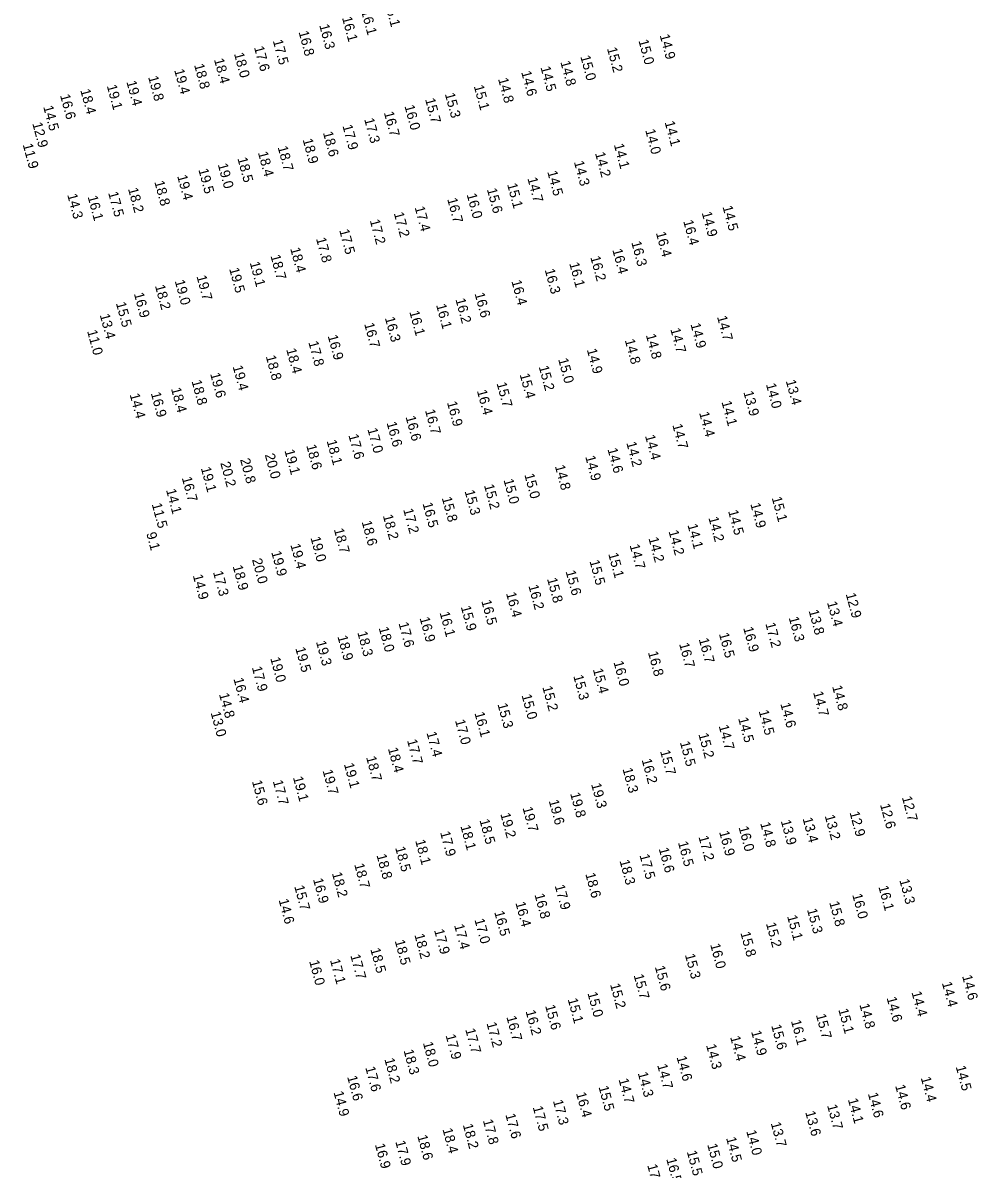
# Model space of a CAD drawing. Extents: x 1023796 to 1112670, y 656573 to 837340.
# Drawn here: x 1033458 to 1033939, y 799581 to 800159 of the extents above; entities that cross this region are included whole.
import ezdxf

# ---------------------------------------------------------------- set-up
doc = ezdxf.new("R2010")
doc.units = 0
doc.layers.add('V-TOPO-SOUN', color=7, linetype='Continuous')

msp = doc.modelspace()

# ---------------------------------------------------------------- texts
at = {"layer": 'V-TOPO-SOUN'}
for s, p in [('16.1 ', (1033627.89, 800164.53)), ('16.1 ', (1033639.71, 800168.65)), ('16.1 ', (1033618.26, 800161.15)), ('16.8 ', (1033596.39, 800153.95)), ('16.3 ', (1033606.79, 800157.35)), ('14.9 ', (1033778.33, 800152.29)), ('17.6 ', (1033573.92, 800146.26)), ('17.5 ', (1033583.4, 800149.57)), ('15.0 ', (1033767.63, 800149.62)), ('18.0 ', (1033563.84, 800143.02)), ('15.0 ', (1033738.35, 800141.61)), ('15.2 ', (1033751.77, 800145.69)), ('19.4 ', (1033533.72, 800134.74)), ('18.8 ', (1033543.74, 800137.37)), ('18.4 ', (1033553.76, 800140.1)), ('14.5 ', (1033718.28, 800136.13)), ('14.8 ', (1033728.28, 800138.86)), ('19.4 ', (1033509.63, 800128.87)), ('19.8 ', (1033520.58, 800131.28)), ('14.8 ', (1033696.9, 800130.29)), ('14.6 ', (1033708.55, 800133.76)), ('18.4 ', (1033486.4, 800124.66)), ('19.1 ', (1033499.76, 800126.85)), ('15.1 ', (1033684.67, 800126.7)), ('16.6 ', (1033476.2, 800122.06)), ('15.7 ', (1033660.13, 800120.05)), ('15.3 ', (1033670.09, 800122.75)), ('14.5 ', (1033467.71, 800116.31)), ('16.7 ', (1033639.36, 800113.35)), ('16.0 ', (1033649.74, 800116.65)), ('12.9 ', (1033462.22, 800107.86)), ('17.9 ', (1033618.49, 800106.7)), ('17.3 ', (1033629.44, 800110.01)), ('14.1 ', (1033780.83, 800108.54)), ('18.6 ', (1033608.65, 800103.26)), ('14.0 ', (1033771.04, 800104.48)), ('11.9 ', (1033457.4, 800097.21)), ('18.7 ', (1033585.84, 800095.96)), ('18.9 ', (1033598.45, 800099.72)), ('14.1 ', (1033755.24, 800097.18)), ('18.5 ', (1033565.57, 800090.28)), ('18.4 ', (1033575.91, 800093.2)), ('14.3 ', (1033735.12, 800088.49)), ('14.2 ', (1033745.76, 800092.9)), ('19.5 ', (1033545.9, 800084.6)), ('19.0 ', (1033555.67, 800087.21)), ('14.5 ', (1033721.7, 800083.51)), ('18.8 ', (1033523.71, 800078.47)), ('19.4 ', (1033535.21, 800081.4)), ('15.1 ', (1033701.45, 800077.21)), ('14.7 ', (1033711.68, 800080.21)), ('14.3 ', (1033479.82, 800071.93)), ('16.1 ', (1033490.1, 800070.98)), ('17.5 ', (1033500.44, 800072.96)), ('18.2 ', (1033510.45, 800074.95)), ('16.0 ', (1033681.08, 800072.09)), ('15.6 ', (1033691.26, 800074.71)), ('17.4 ', (1033654.87, 800065.6)), ('16.7 ', (1033671.27, 800069.8)), ('14.5 ', (1033809.99, 800065.91)), ('17.2 ', (1033644.36, 800062.65)), ('14.9 ', (1033799.51, 800062.89)), ('17.5 ', (1033616.87, 800054.06)), ('17.2 ', (1033632.27, 800059.03)), ('16.4 ', (1033790.19, 800058.67)), ('17.8 ', (1033605.17, 800049.87)), ('16.3 ', (1033764.01, 800048.01)), ('16.4 ', (1033776.41, 800052.75)), ('18.4 ', (1033592.16, 800044.84)), ('16.4 ', (1033754.46, 800044.21)), ('19.1 ', (1033571.78, 800037.72)), ('18.7 ', (1033582.23, 800041.21)), ('16.1 ', (1033732.76, 800037.37)), ('16.2 ', (1033743.37, 800040.54)), ('19.7 ', (1033544.95, 800030.84)), ('19.5 ', (1033561.42, 800034.64)), ('16.3 ', (1033720.4, 800034.13)), ('18.2 ', (1033524.02, 800026.09)), ('19.0 ', (1033533.99, 800028.53)), ('16.4 ', (1033703.62, 800028.43)), ('16.9 ', (1033513.41, 800022.11)), ('16.2 ', (1033675.43, 800019.26)), ('16.6 ', (1033685.07, 800022.13)), ('15.5 ', (1033504.35, 800017.35)), ('16.1 ', (1033665.68, 800016.44)), ('13.4 ', (1033496.21, 800011.41)), ('16.3 ', (1033639.86, 800009.91)), ('16.1 ', (1033652.19, 800012.99)), ('14.7 ', (1033807.22, 800010.46)), ('11.0 ', (1033489.84, 800003.29)), ('16.7 ', (1033629.44, 800006.89)), ('14.7 ', (1033783.69, 800004.27)), ('14.9 ', (1033793.84, 800006.76)), ('17.8 ', (1033601.31, 799997.65)), ('16.9 ', (1033611.06, 800000.83)), ('14.8 ', (1033760.75, 799998.72)), ('14.8 ', (1033771.36, 800001.31)), ('18.8 ', (1033579.86, 799990.54)), ('18.4 ', (1033590.15, 799994.02)), ('14.9 ', (1033741.62, 799993.9)), ('19.4 ', (1033563.18, 799985.42)), ('15.2 ', (1033717.38, 799985.33)), ('15.0 ', (1033727.18, 799989.06)), ('19.6 ', (1033551.82, 799981.74)), ('15.4 ', (1033707.79, 799981.39)), ('18.4 ', (1033532.1, 799974.29)), ('18.8 ', (1033542.46, 799978.07)), ('16.4 ', (1033686.23, 799973.17)), ('15.7 ', (1033696.14, 799976.96)), ('14.0 ', (1033831.86, 799976.43)), ('13.4 ', (1033841.86, 799978.18)), ('14.4 ', (1033511.28, 799971.32)), ('16.9 ', (1033521.94, 799971.98)), ('16.9 ', (1033671.15, 799967.34)), ('14.1 ', (1033809.47, 799967.57)), ('13.9 ', (1033820.5, 799972.55)), ('16.7 ', (1033660.08, 799963.32)), ('14.4 ', (1033798.2, 799962.08)), ('16.6 ', (1033640.73, 799957.04)), ('16.6 ', (1033650.29, 799960.02)), ('14.7 ', (1033784.7, 799955.97)), ('17.6 ', (1033621.5, 799950.81)), ('17.0 ', (1033631.06, 799953.9)), ('14.4 ', (1033770.93, 799950.49)), ('18.6 ', (1033600.25, 799945.58)), ('18.1 ', (1033610.52, 799947.93)), ('14.2 ', (1033761.51, 799946.99)), ('20.8 ', (1033566.91, 799938.6)), ('20.0 ', (1033579.36, 799940.99)), ('19.1 ', (1033589.28, 799943.08)), ('14.9 ', (1033740.82, 799939.99)), ('14.6 ', (1033752.02, 799943.82)), ('19.1 ', (1033547.14, 799934.26)), ('20.2 ', (1033556.94, 799936.82)), ('14.8 ', (1033725.52, 799935.27)), ('16.7 ', (1033537.54, 799929.34)), ('15.0 ', (1033699.64, 799928.29)), ('15.0 ', (1033710.13, 799930.96)), ('14.1 ', (1033529.6, 799923.23)), ('15.3 ', (1033680.03, 799922.67)), ('15.2 ', (1033689.8, 799925.57)), ('11.5 ', (1033522.41, 799916.07)), ('16.5 ', (1033658.84, 799916.38)), ('15.8 ', (1033668.54, 799919.21)), ('14.9 ', (1033823.99, 799916.16)), ('15.1 ', (1033834.77, 799919.3)), ('18.2 ', (1033638.84, 799910.29)), ('17.2 ', (1033649.1, 799913.35)), ('14.5 ', (1033812.8, 799912.61)), ('18.6 ', (1033628.17, 799907.2)), ('14.1 ', (1033792.32, 799905.62)), ('14.2 ', (1033802.89, 799909.18)), ('9.1', (1033519.63, 799901.34)), ('19.0 ', (1033602.4, 799899.16)), ('18.7 ', (1033614.16, 799903.36)), ('14.2 ', (1033772.67, 799898.89)), ('14.2 ', (1033782.79, 799902.4)), ('19.9 ', (1033582.62, 799891.91)), ('19.4 ', (1033592.24, 799895.59)), ('14.7 ', (1033763.17, 799895.37)), ('20.0 ', (1033572.91, 799888.13)), ('15.5 ', (1033742.96, 799887.41)), ('15.1 ', (1033752.41, 799891.01)), ('17.3 ', (1033553.26, 799881.87)), ('18.9 ', (1033563.18, 799884.79)), ('15.6 ', (1033730.93, 799882.18)), ('14.9 ', (1033543.09, 799880.12)), ('16.2 ', (1033712.17, 799874.97)), ('15.8 ', (1033721.58, 799878.43)), ('16.4 ', (1033700.91, 799871.19)), ('12.9 ', (1033872.07, 799870.79)), ('15.9 ', (1033678.12, 799864.33)), ('16.5 ', (1033688.44, 799867.3)), ('13.4 ', (1033862.64, 799866.54)), ('16.9 ', (1033657.37, 799858.68)), ('16.1 ', (1033667.45, 799861.36)), ('16.3 ', (1033843.35, 799858.88)), ('13.8 ', (1033853.37, 799862.35)), ('18.3 ', (1033625.97, 799851.48)), ('18.0 ', (1033636.76, 799853.71)), ('17.6 ', (1033646.74, 799856.06)), ('16.9 ', (1033820.4, 799853.71)), ('17.2 ', (1033831.56, 799855.87)), ('19.3 ', (1033605.15, 799846.75)), ('18.9 ', (1033615.97, 799849.38)), ('16.7 ', (1033788.12, 799845.68)), ('16.7 ', (1033798, 799848.05)), ('16.5 ', (1033808.18, 799850.74)), ('19.5 ', (1033594.74, 799843.51)), ('16.8 ', (1033772.42, 799841.44)), ('19.0 ', (1033582.12, 799838.44)), ('16.0 ', (1033755.05, 799836.52)), ('17.9 ', (1033572.85, 799833.8)), ('15.3 ', (1033734.79, 799829.51)), ('15.4 ', (1033744.66, 799832.8)), ('16.4 ', (1033563.57, 799828.06)), ('15.2 ', (1033719.2, 799823.92)), ('14.8 ', (1033865.22, 799824.21)), ('14.8 ', (1033556.29, 799820.37)), ('15.0 ', (1033708.74, 799819.77)), ('14.7 ', (1033855.63, 799821.22)), ('15.3 ', (1033696.6, 799815.25)), ('14.5 ', (1033828.19, 799811.83)), ('14.6 ', (1033839.11, 799815.51)), ('13.0 ', (1033552.07, 799811.02)), ('17.0 ', (1033675.22, 799807.05)), ('16.1 ', (1033685, 799810.86)), ('14.5 ', (1033817.88, 799808.12)), ('17.4 ', (1033660.84, 799800.9)), ('15.2 ', (1033797.84, 799800.17)), ('14.7 ', (1033808.05, 799804.34)), ('17.7 ', (1033651.02, 799797.09)), ('15.5 ', (1033788.51, 799796.09)), ('18.7 ', (1033630.41, 799788.54)), ('18.4 ', (1033641.41, 799792.95)), ('15.7 ', (1033778.53, 799791.65)), ('19.1 ', (1033619.23, 799785.1)), ('18.3 ', (1033759.6, 799782.68)), ('16.2 ', (1033769.24, 799787.28)), ('15.6 ', (1033572.88, 799776.45)), ('17.7 ', (1033583.41, 799776.51)), ('19.1 ', (1033593.55, 799778.37)), ('19.7 ', (1033608.49, 799781.79)), ('19.3 ', (1033743.78, 799774.96)), ('19.6 ', (1033722.42, 799766.63)), ('19.8 ', (1033733.21, 799770.28)), ('12.7 ', (1033900.37, 799768.36)), ('19.2 ', (1033698.03, 799760)), ('19.7 ', (1033709.23, 799763.06)), ('12.9 ', (1033873.99, 799760.72)), ('12.6 ', (1033889.36, 799764.7)), ('18.1 ', (1033677.93, 799753.89)), ('18.5 ', (1033687.52, 799756.89)), ('14.8 ', (1033828.98, 799755.33)), ('13.9 ', (1033839.35, 799756.48)), ('13.4 ', (1033850.34, 799757.69)), ('13.2 ', (1033861.48, 799759.05)), ('17.9 ', (1033667.69, 799750.73)), ('17.2 ', (1033797.88, 799748.48)), ('16.9 ', (1033808.28, 799750.94)), ('16.0 ', (1033818.08, 799753.26)), ('18.5 ', (1033645.03, 799743.03)), ('18.1 ', (1033655.14, 799746.53)), ('16.6 ', (1033777.84, 799742.51)), ('16.5 ', (1033787.54, 799745.66)), ('18.8 ', (1033635.64, 799739.27)), ('18.3 ', (1033758.11, 799736.38)), ('17.5 ', (1033768.16, 799739.23)), ('18.7 ', (1033624.42, 799734.55)), ('16.9 ', (1033603.65, 799727.08)), ('18.2 ', (1033613.18, 799730.13)), ('18.6 ', (1033740.85, 799729.78)), ('13.3 ', (1033899.08, 799726.68)), ('15.7 ', (1033594.21, 799723.49)), ('16.8 ', (1033715.25, 799719.35)), ('17.9 ', (1033725.45, 799723.84)), ('16.0 ', (1033875.34, 799719.3)), ('16.1 ', (1033888.54, 799723.33)), ('14.6 ', (1033586.33, 799716.68)), ('16.4 ', (1033705.63, 799715.24)), ('15.8 ', (1033863.75, 799715.45)), ('16.5 ', (1033694.97, 799710.6)), ('15.1 ', (1033842.51, 799708.47)), ('15.3 ', (1033852.55, 799711.81)), ('17.9 ', (1033664.67, 799701.44)), ('17.4 ', (1033674.74, 799703.93)), ('17.0 ', (1033684.99, 799706.75)), ('15.2 ', (1033831.87, 799704.8)), ('18.5 ', (1033644.84, 799696.05)), ('18.2 ', (1033654.73, 799699.12)), ('15.8 ', (1033818.99, 799700.13)), ('18.5 ', (1033632.52, 799691.91)), ('16.0 ', (1033803.77, 799694.19)), ('16.0 ', (1033601.71, 799685.78)), ('17.1 ', (1033612.22, 799686.39)), ('17.7 ', (1033622.46, 799688.75)), ('15.3 ', (1033791.04, 799689.04)), ('15.7 ', (1033765.21, 799678.76)), ('15.6 ', (1033775.89, 799683.01)), ('14.6 ', (1033930.7, 799678.33)), ('15.2 ', (1033753.33, 799674.06)), ('14.4 ', (1033920.51, 799674.9)), ('15.0 ', (1033741.93, 799669.76)), ('14.6 ', (1033892.67, 799667.32)), ('14.4 ', (1033905.21, 799670.12)), ('15.6 ', (1033720.61, 799663.34)), ('15.1 ', (1033731.98, 799666.64)), ('15.1 ', (1033868.33, 799661.42)), ('14.8 ', (1033878.95, 799663.95)), ('16.7 ', (1033701.08, 799657.72)), ('16.2 ', (1033710.76, 799660.63)), ('16.1 ', (1033844.47, 799655.71)), ('15.7 ', (1033857.04, 799658.75)), ('17.7 ', (1033680.37, 799651.42)), ('17.2 ', (1033691.07, 799654.54)), ('14.9 ', (1033824.4, 799650.34)), ('15.6 ', (1033834.53, 799653.36)), ('18.0 ', (1033659.03, 799644.66)), ('17.9 ', (1033670.46, 799648.45)), ('14.4 ', (1033813.83, 799647.62)), ('18.3 ', (1033649.29, 799640.81)), ('14.3 ', (1033801.71, 799643.49)), ('17.6 ', (1033629.99, 799632.24)), ('18.2 ', (1033639.62, 799636.45)), ('14.7 ', (1033777.07, 799633.5)), ('14.6 ', (1033786.83, 799637.53)), ('14.5 ', (1033927.49, 799632.67)), ('16.6 ', (1033620.85, 799627.6)), ('14.3 ', (1033767.28, 799629.45)), ('14.4 ', (1033909.88, 799627.06)), ('15.5 ', (1033747.52, 799622.49)), ('14.7 ', (1033757.61, 799626.22)), ('14.6 ', (1033896.97, 799623.11)), ('14.9 ', (1033613.99, 799619.77)), ('17.3 ', (1033724.55, 799615.44)), ('16.4 ', (1033736.17, 799619.28)), ('14.1 ', (1033873.16, 799616.19)), ('14.6 ', (1033883.24, 799619.07)), ('17.5 ', (1033714.37, 799612.31)), ('13.6 ', (1033851.65, 799609.81)), ('13.7 ', (1033862.69, 799613.11)), ('18.2 ', (1033679.14, 799603.37)), ('17.8 ', (1033689.25, 799605.61)), ('17.6 ', (1033700.56, 799608.53)), ('13.7 ', (1033834.29, 799604.23)), ('18.6 ', (1033656.21, 799597.76)), ('18.4 ', (1033668.89, 799601.13)), ('14.0 ', (1033821.95, 799600.17)), ('16.9 ', (1033634.85, 799593.44)), ('17.9 ', (1033645.12, 799594.9)), ('15.0 ', (1033802.29, 799593.39)), ('14.5 ', (1033811.78, 799596.73)), ('16.5 ', (1033781.64, 799586.16)), ('15.5 ', (1033791.99, 799589.87)), ('17.1 ', (1033772.06, 799583.02))]:
    msp.add_text(s, height=5, rotation=285, dxfattribs=at).set_placement(p)

doc.saveas('drawing.dxf')
